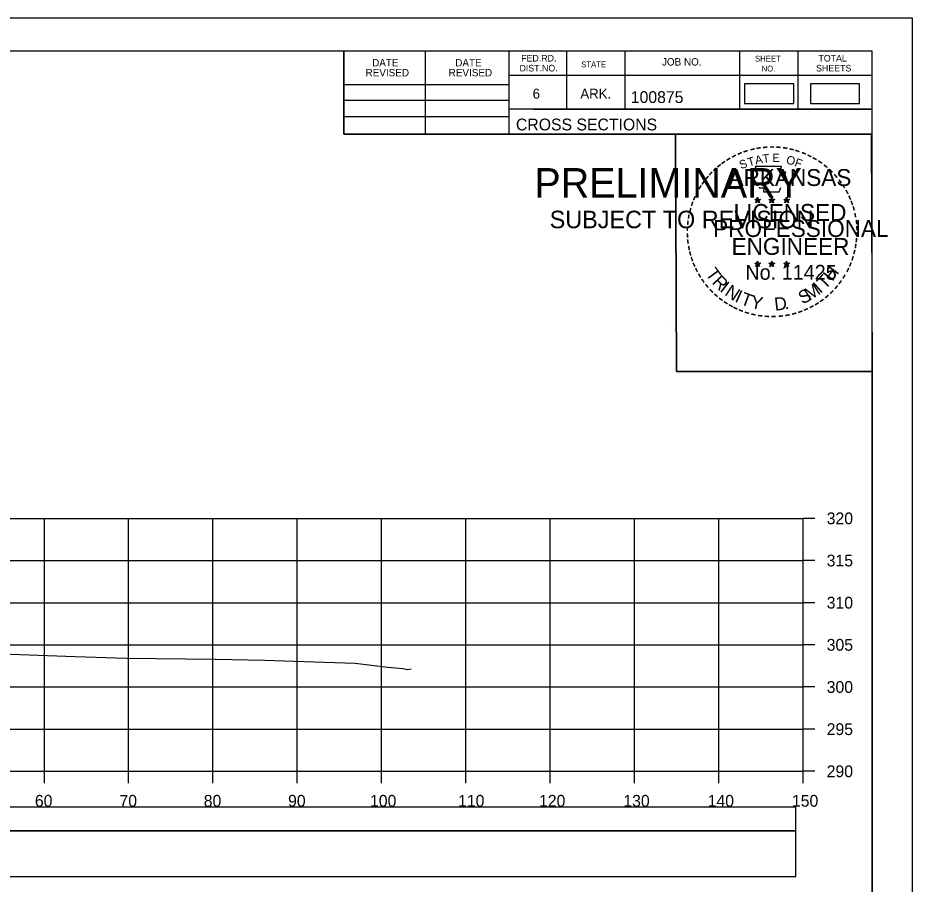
# Model space of a CAD drawing. Extents: x 1368122 to 1710785, y 373130 to 557566.
# Drawn here: x 1370079.1 to 1370185.2, y 374307.6 to 374410.4 of the extents above; entities that cross this region are included whole.
import ezdxf

# ---------------------------------------------------------------- set-up
doc = ezdxf.new("R2010")
doc.units = 0
for name, color, linetype in [('R_Axis', 7, 'Continuous'), ('R_Axis Annot', 7, 'Continuous'), ('R_Border', 7, 'Continuous'), ('R_Border PE', 7, 'Continuous'), ('R_Border Prem', 7, 'Continuous'), ('R_Drive', 7, 'Continuous'), ('R_Exist Surface', 7, 'Continuous'), ('R_Grid', 7, 'Continuous'), ('R_No Plot', 7, 'Continuous')]:
    doc.layers.add(name, color=color, linetype=linetype)

msp = doc.modelspace()

# ---------------------------------------------------------------- linework, layer by layer
for points in [[(1369873.09, 374313.94), (1370171.39, 374313.94), (1370171.39, 374316.75), (1369873.09, 374316.75)], [(1369873.09, 374308.52), (1370171.39, 374308.52), (1370171.39, 374313.94), (1369873.09, 374313.94)]]:
    msp.add_lwpolyline(points, close=True)
at = {"layer": 'R_Axis'}
for p, q in [((1370172.24, 374321), (1370172.24, 374351)), ((1370173.64, 374351), (1370172.24, 374351)), ((1370173.64, 374346), (1370172.24, 374346)), ((1370173.64, 374341), (1370172.24, 374341)), ((1370173.64, 374336), (1370172.24, 374336)), ((1370173.64, 374331), (1370172.24, 374331)), ((1370173.64, 374326), (1370172.24, 374326)), ((1369872.24, 374321), (1370172.24, 374321)), ((1370082.24, 374319.6), (1370082.24, 374321)), ((1370092.24, 374319.6), (1370092.24, 374321)), ((1370102.24, 374319.6), (1370102.24, 374321)), ((1370112.24, 374319.6), (1370112.24, 374321)), ((1370122.24, 374319.6), (1370122.24, 374321)), ((1370132.24, 374319.6), (1370132.24, 374321)), ((1370142.24, 374319.6), (1370142.24, 374321)), ((1370152.24, 374319.6), (1370152.24, 374321)), ((1370162.24, 374319.6), (1370162.24, 374321)), ((1370172.24, 374319.6), (1370172.24, 374321)), ((1370173.64, 374321), (1370172.24, 374321))]:
    msp.add_line(p, q, dxfattribs=at)
at = {"layer": 'R_Border'}
for p, q in [((1369864.24, 374406.46), (1370180.42, 374406.46)), ((1370117.78, 374396.58), (1370117.78, 374406.46)), ((1370127.46, 374396.58), (1370127.46, 374406.46)), ((1370137.32, 374406.46), (1370137.32, 374396.58)), ((1370144.16, 374406.46), (1370144.16, 374399.52)), ((1370151.1, 374406.46), (1370151.1, 374399.52)), ((1370164.68, 374406.46), (1370164.68, 374399.52)), ((1370171.62, 374406.46), (1370171.62, 374399.52)), ((1370180.42, 374201), (1370180.42, 374406.46)), ((1370180.42, 374403.52), (1370137.32, 374403.52)), ((1370180.42, 374403.54), (1370180.42, 374403.54)), ((1370117.78, 374402.44), (1370137.32, 374402.44)), ((1370117.78, 374400.58), (1370137.32, 374400.58)), ((1370180.42, 374399.52), (1370137.32, 374399.52)), ((1370140.28, 374399.52), (1370180.42, 374399.52)), ((1370117.78, 374398.64), (1370137.32, 374398.64)), ((1370180.42, 374396.58), (1370117.78, 374396.58))]:
    msp.add_line(p, q, dxfattribs=at)
at = {"layer": 'R_Border PE'}
for p, q in [((1370166.51, 374388.83), (1370166.85, 374388.72)), ((1370166.51, 374388.83), (1370166.76, 374388.79)), ((1370166.51, 374388.83), (1370166.74, 374388.71)), ((1370166.64, 374388.43), (1370166.85, 374388.72)), ((1370166.64, 374388.43), (1370166.76, 374388.67)), ((1370166.64, 374388.43), (1370166.85, 374388.64)), ((1370166.85, 374389.09), (1370166.81, 374388.84)), ((1370166.85, 374388.72), (1370166.85, 374389.09)), ((1370166.85, 374389.09), (1370166.9, 374388.84)), ((1370167.2, 374388.83), (1370166.85, 374388.72)), ((1370167.07, 374388.43), (1370166.85, 374388.72)), ((1370167.07, 374388.43), (1370166.85, 374388.64)), ((1370167.2, 374388.83), (1370166.92, 374388.79)), ((1370167.07, 374388.43), (1370166.93, 374388.72)), ((1370167.2, 374388.83), (1370167, 374388.73)), ((1370168.18, 374388.83), (1370168.52, 374388.72)), ((1370168.18, 374388.83), (1370168.43, 374388.79)), ((1370168.18, 374388.83), (1370168.41, 374388.71)), ((1370168.31, 374388.43), (1370168.52, 374388.72)), ((1370168.31, 374388.43), (1370168.43, 374388.67)), ((1370168.31, 374388.43), (1370168.52, 374388.64)), ((1370168.52, 374389.09), (1370168.48, 374388.84)), ((1370168.52, 374388.72), (1370168.52, 374389.09)), ((1370168.52, 374389.09), (1370168.57, 374388.84)), ((1370168.87, 374388.83), (1370168.52, 374388.72)), ((1370168.74, 374388.43), (1370168.52, 374388.72)), ((1370168.74, 374388.43), (1370168.52, 374388.64)), ((1370168.87, 374388.83), (1370168.59, 374388.79)), ((1370168.74, 374388.43), (1370168.6, 374388.72)), ((1370168.87, 374388.83), (1370168.67, 374388.73)), ((1370169.94, 374388.82), (1370170.29, 374388.71)), ((1370169.94, 374388.82), (1370170.19, 374388.78)), ((1370169.94, 374388.82), (1370170.18, 374388.7)), ((1370170.07, 374388.41), (1370170.29, 374388.71)), ((1370170.07, 374388.41), (1370170.2, 374388.66)), ((1370170.07, 374388.41), (1370170.29, 374388.63)), ((1370170.29, 374389.08), (1370170.25, 374388.82)), ((1370170.29, 374388.71), (1370170.29, 374389.08)), ((1370170.29, 374389.08), (1370170.34, 374388.83)), ((1370170.64, 374388.82), (1370170.29, 374388.71)), ((1370170.5, 374388.41), (1370170.29, 374388.71)), ((1370170.5, 374388.41), (1370170.29, 374388.63)), ((1370170.64, 374388.82), (1370170.35, 374388.77)), ((1370170.5, 374388.41), (1370170.36, 374388.71)), ((1370170.64, 374388.82), (1370170.43, 374388.72)), ((1370166.5, 374381.26), (1370166.85, 374381.15)), ((1370166.5, 374381.26), (1370166.75, 374381.22)), ((1370166.5, 374381.26), (1370166.74, 374381.14)), ((1370166.63, 374380.85), (1370166.85, 374381.15)), ((1370166.63, 374380.85), (1370166.76, 374381.1)), ((1370166.63, 374380.85), (1370166.85, 374381.07)), ((1370166.85, 374381.52), (1370166.81, 374381.26)), ((1370166.85, 374381.15), (1370166.85, 374381.52)), ((1370166.85, 374381.52), (1370166.9, 374381.27)), ((1370167.2, 374381.26), (1370166.85, 374381.15)), ((1370167.06, 374380.85), (1370166.85, 374381.15)), ((1370167.06, 374380.85), (1370166.85, 374381.07)), ((1370167.2, 374381.26), (1370166.91, 374381.21)), ((1370167.06, 374380.85), (1370166.93, 374381.14)), ((1370167.2, 374381.26), (1370166.99, 374381.16)), ((1370168.17, 374381.26), (1370168.52, 374381.15)), ((1370168.17, 374381.26), (1370168.42, 374381.22)), ((1370168.17, 374381.26), (1370168.41, 374381.14)), ((1370168.3, 374380.85), (1370168.52, 374381.15)), ((1370168.3, 374380.85), (1370168.43, 374381.1)), ((1370168.3, 374380.85), (1370168.52, 374381.07)), ((1370168.52, 374381.52), (1370168.48, 374381.26)), ((1370168.52, 374381.15), (1370168.52, 374381.52)), ((1370168.52, 374381.52), (1370168.57, 374381.27)), ((1370168.87, 374381.26), (1370168.52, 374381.15)), ((1370168.73, 374380.85), (1370168.52, 374381.15)), ((1370168.73, 374380.85), (1370168.52, 374381.07)), ((1370168.87, 374381.26), (1370168.58, 374381.21)), ((1370168.73, 374380.85), (1370168.6, 374381.14)), ((1370168.87, 374381.26), (1370168.66, 374381.16)), ((1370169.94, 374381.25), (1370170.29, 374381.14)), ((1370169.94, 374381.25), (1370170.19, 374381.21)), ((1370169.94, 374381.25), (1370170.17, 374381.13)), ((1370170.07, 374380.84), (1370170.29, 374381.14)), ((1370170.07, 374380.84), (1370170.2, 374381.09)), ((1370170.07, 374380.84), (1370170.28, 374381.06)), ((1370170.29, 374381.51), (1370170.25, 374381.25)), ((1370170.5, 374380.84), (1370170.28, 374381.06)), ((1370170.29, 374381.14), (1370170.29, 374381.51)), ((1370170.29, 374381.51), (1370170.34, 374381.26)), ((1370170.63, 374381.25), (1370170.29, 374381.14)), ((1370170.5, 374380.84), (1370170.29, 374381.14)), ((1370170.63, 374381.25), (1370170.35, 374381.2)), ((1370170.5, 374380.84), (1370170.36, 374381.13)), ((1370170.63, 374381.25), (1370170.43, 374381.15))]:
    msp.add_line(p, q, dxfattribs=at)
for points in [[(1370166.55, 374392.71), (1370166.82, 374391.89)], [(1370170.06, 374391.79), (1370170.2, 374392.07), (1370169.51, 374392.05), (1370169.66, 374392.71), (1370166.55, 374392.71)], [(1370167.04, 374390.29), (1370167.04, 374390.2), (1370167.6, 374390.18), (1370167.55, 374389.71), (1370169.42, 374389.71), (1370169.62, 374390.25)], [(1370166.85, 374389.09), (1370167.07, 374388.43), (1370166.51, 374388.83), (1370167.2, 374388.83), (1370166.64, 374388.43), (1370166.85, 374389.09)], [(1370168.52, 374389.09), (1370168.74, 374388.43), (1370168.18, 374388.83), (1370168.87, 374388.83), (1370168.31, 374388.43), (1370168.52, 374389.09)], [(1370170.29, 374389.08), (1370170.5, 374388.41), (1370169.94, 374388.82), (1370170.64, 374388.82), (1370170.07, 374388.41), (1370170.29, 374389.08)], [(1370166.85, 374381.52), (1370167.06, 374380.85), (1370166.5, 374381.26), (1370167.2, 374381.26), (1370166.63, 374380.85), (1370166.85, 374381.52)], [(1370168.52, 374381.52), (1370168.73, 374380.85), (1370168.17, 374381.26), (1370168.87, 374381.26), (1370168.3, 374380.85), (1370168.52, 374381.52)], [(1370170.29, 374381.51), (1370170.5, 374380.84), (1370169.94, 374381.25), (1370170.63, 374381.25), (1370170.07, 374380.84), (1370170.29, 374381.51)]]:
    msp.add_lwpolyline(points, dxfattribs=at)
for centre, radius in [((1370166.85, 374388.72), 0.172), ((1370166.85, 374388.72), 0.145), ((1370166.85, 374388.72), 0.116), ((1370166.85, 374388.72), 0.0991), ((1370166.85, 374388.72), 0.0747), ((1370166.85, 374388.72), 0.0495), ((1370166.85, 374388.72), 0.0296), ((1370168.52, 374388.72), 0.172), ((1370168.52, 374388.72), 0.145), ((1370168.52, 374388.72), 0.116), ((1370168.52, 374388.72), 0.0991), ((1370168.52, 374388.72), 0.0747), ((1370168.52, 374388.72), 0.0495), ((1370168.52, 374388.72), 0.0296), ((1370170.29, 374388.71), 0.172), ((1370170.29, 374388.71), 0.145), ((1370170.29, 374388.71), 0.116), ((1370170.29, 374388.71), 0.0991), ((1370170.29, 374388.71), 0.0747), ((1370170.29, 374388.71), 0.0495), ((1370170.29, 374388.71), 0.0296), ((1370166.85, 374381.15), 0.172), ((1370166.85, 374381.15), 0.145), ((1370166.85, 374381.15), 0.116), ((1370166.85, 374381.15), 0.0991), ((1370166.85, 374381.15), 0.0747), ((1370166.85, 374381.15), 0.0495), ((1370166.85, 374381.15), 0.0296), ((1370168.52, 374381.15), 0.172), ((1370168.52, 374381.15), 0.145), ((1370168.52, 374381.15), 0.116), ((1370168.52, 374381.15), 0.0991), ((1370168.52, 374381.15), 0.0747), ((1370168.52, 374381.15), 0.0495), ((1370168.52, 374381.15), 0.0296), ((1370170.29, 374381.14), 0.172), ((1370170.29, 374381.14), 0.145), ((1370170.29, 374381.14), 0.116), ((1370170.29, 374381.14), 0.0991), ((1370170.29, 374381.14), 0.0747), ((1370170.29, 374381.14), 0.0495), ((1370170.29, 374381.14), 0.0296)]:
    msp.add_circle(centre, radius, dxfattribs=at)
at = {"layer": 'R_Drive'}
for points in [[(1370165.29, 374400.21), (1370171.13, 374400.21), (1370171.13, 374402.52), (1370165.29, 374402.52)], [(1370173.1, 374400.21), (1370178.94, 374400.21), (1370178.94, 374402.52), (1370173.1, 374402.52)]]:
    msp.add_lwpolyline(points, close=True, dxfattribs=at)
at = {"layer": 'R_Exist Surface'}
msp.add_lwpolyline([(1370077.14, 374334.95), (1370085.9, 374334.61), (1370091.97, 374334.43), (1370102.49, 374334.3), (1370108.39, 374334.18), (1370113.07, 374334.03), (1370119.1, 374333.83), (1370123, 374333.37), (1370124.77, 374333.21), (1370125.33, 374333.08), (1370125.75, 374333.16)], dxfattribs=at)
at = {"layer": 'R_Grid'}
for p, q in [((1369872.24, 374351), (1370172.24, 374351)), ((1370082.24, 374321), (1370082.24, 374351)), ((1370092.24, 374321), (1370092.24, 374351)), ((1370102.24, 374321), (1370102.24, 374351)), ((1370112.24, 374321), (1370112.24, 374351)), ((1370122.24, 374321), (1370122.24, 374351)), ((1370132.24, 374321), (1370132.24, 374351)), ((1370142.24, 374321), (1370142.24, 374351)), ((1370152.24, 374321), (1370152.24, 374351)), ((1370162.24, 374321), (1370162.24, 374351)), ((1370172.24, 374321), (1370172.24, 374351)), ((1369872.24, 374346), (1370172.24, 374346)), ((1369872.24, 374341), (1370172.24, 374341)), ((1369872.24, 374336), (1370172.24, 374336)), ((1369872.24, 374331), (1370172.24, 374331)), ((1369872.24, 374326), (1370172.24, 374326)), ((1369872.24, 374321), (1370172.24, 374321))]:
    msp.add_line(p, q, dxfattribs=at)
at = {"layer": 'R_No Plot'}
for p, q in [((1369851.84, 374410.35), (1370185.17, 374410.35)), ((1370156.45, 374374.12), (1370156.45, 374374.12))]:
    msp.add_line(p, q, dxfattribs=at)
for points in [[(1369851.83, 374410.35), (1370185.17, 374410.35), (1370185.17, 374197.02), (1369851.83, 374197.02)], [(1370098.16, 374406.46), (1370117.78, 374406.46), (1370117.78, 374396.58), (1370133.89, 374396.58), (1370157.09, 374396.58), (1370157.21, 374368.42), (1370180.42, 374368.42), (1370180.42, 374201), (1369864.24, 374201), (1369864.24, 374406.46)], [(1370157.09, 374396.58), (1370180.3, 374396.58), (1370180.42, 374368.42), (1370157.21, 374368.42)]]:
    msp.add_lwpolyline(points, close=True, dxfattribs=at)

# ---------------------------------------------------------------- texts
at = {"layer": 'R_Axis Annot'}
for s, p in [('320', (1370175.04, 374350.3)), ('315', (1370175.04, 374345.3)), ('310', (1370175.04, 374340.3)), ('305', (1370175.04, 374335.3)), ('300', (1370175.04, 374330.3)), ('295', (1370175.04, 374325.3)), ('290', (1370175.04, 374320.3)), ('60', (1370081.12, 374316.8)), ('70', (1370091.15, 374316.8)), ('80', (1370101.15, 374316.8)), ('90', (1370111.15, 374316.8)), ('100', (1370120.87, 374316.8)), ('110', (1370131.32, 374316.8)), ('120', (1370140.92, 374316.8)), ('130', (1370150.92, 374316.8)), ('140', (1370160.92, 374316.8)), ('150', (1370170.92, 374316.8))]:
    msp.add_text(s, height=1.4, dxfattribs=at).set_placement(p)
at = {"layer": 'R_Border'}
for s, height, p in [('DATE', 0.879, (1370121.12, 374404.6)), ('DATE', 0.879, (1370130.98, 374404.6)), ('FED.RD.', 0.782, (1370138.8, 374405.18)), ('STATE', 0.684, (1370145.92, 374404.5)), ('JOB NO.', 0.879, (1370155.5, 374404.7)), ('SHEET', 0.684, (1370166.54, 374405.18)), ('TOTAL', 0.782, (1370174.06, 374405.18)), ('REVISED', 0.879, (1370120.34, 374403.42)), ('REVISED', 0.879, (1370130.2, 374403.42)), ('DIST.NO.', 0.782, (1370138.6, 374404)), ('NO.', 0.684, (1370167.32, 374404)), ('SHEETS', 0.782, (1370173.78, 374404)), ('6', 1.17, (1370140.16, 374400.78)), ('ARK.', 1.172, (1370145.82, 374400.78)), ('100875', 1.4, (1370151.8, 374400.26)), ('CROSS SECTIONS', 1.4, (1370138.18, 374397.01))]:
    msp.add_text(s, height=height, rotation=360, dxfattribs=at).set_placement(p)
at = {"layer": 'R_Border PE'}
for s, height, rotation, p in [('-', 1.6, 24.3072, (1370164.66, 374393.57)), ('-', 1.6, 19.1761, (1370165.29, 374393.84)), ('-', 1.6, 13.6301, (1370166.04, 374394.08)), ('-', 1.6, 10.2193, (1370166.72, 374394.24)), ('-', 1.6, 5.8968, (1370167.45, 374394.35)), ('-', 1.6, 0.1862, (1370168.22, 374394.42)), ('-', 1.6, 357.743, (1370168.95, 374394.41)), ('-', 1.6, 352.1617, (1370169.69, 374394.36)), ('-', 1.6, 347.2049, (1370170.41, 374394.24)), ('-', 1.6, 342.3362, (1370171.04, 374394.09)), ('-', 1.6, 337.8551, (1370171.78, 374393.86)), ('-', 1.6, 36.2317, (1370162.85, 374392.49)), ('-', 1.6, 34.0636, (1370163.43, 374392.88)), ('-', 1.6, 28.7918, (1370164.03, 374393.25)), ('S', 1, 21.594, (1370164.9, 374392.39)), ('T', 1, 16.4036, (1370165.82, 374392.72)), ('A', 1, 11.2132, (1370166.64, 374392.97)), ('T', 1, 6.0228, (1370167.49, 374393.14)), ('E', 1, 0.8323, (1370168.6, 374393.25)), ('O', 1, 350.4515, (1370170.2, 374393.04)), ('F', 1, 340.0707, (1370171.15, 374392.81)), ('-', 1.6, 334.1211, (1370172.41, 374393.59)), ('-', 1.6, 329.6409, (1370172.99, 374393.31)), ('-', 1.6, 325.8627, (1370173.63, 374392.95)), ('-', 1.6, 42.9622, (1370161.94, 374391.69)), ('-', 1.6, 38.9507, (1370162.38, 374392.11)), ('ARKANSAS', 2, 360, (1370163.4, 374390.42)), ('-', 1.6, 320.5297, (1370174.24, 374392.52)), ('-', 1.6, 315.5786, (1370174.84, 374392.03)), ('-', 1.6, 50.6142, (1370161.09, 374390.73)), ('-', 1.6, 48.423, (1370161.5, 374391.22)), ('-', 1.6, 309.8797, (1370175.41, 374391.48)), ('-', 1.6, 58.0706, (1370160.35, 374389.64)), ('-', 1.6, 54.2325, (1370160.68, 374390.16)), ('-', 1.6, 306.6522, (1370175.94, 374390.88)), ('-', 1.4, 303.6753, (1370176.42, 374390.31)), ('-', 1.6, 67.7743, (1370159.78, 374388.41)), ('-', 1.6, 62.8713, (1370160.04, 374389.02)), ('-', 1.6, 299.6684, (1370176.74, 374389.71)), ('-', 1.6, 294.6628, (1370177.06, 374389.1)), ('-', 1.6, 72.3945, (1370159.56, 374387.78)), ('LICENSED', 2, 360, (1370164, 374386.28)), ('DWB', 0.01, 360, (1370166.84, 374388.72)), ('DWB', 0.01, 360, (1370168.51, 374388.72)), ('DWB', 0.01, 360, (1370170.28, 374388.71)), ('-', 1.6, 290.5728, (1370177.32, 374388.52)), ('-', 1.6, 81.2013, (1370159.23, 374386.35)), ('-', 1.6, 75.461, (1370159.37, 374387.07)), ('-', 1.6, 285.1233, (1370177.56, 374387.94)), ('-', 1.6, 280.5493, (1370177.76, 374387.2)), ('-', 1.6, 85.1863, (1370159.16, 374385.66)), ('PROFESSIONAL', 2, 360, (1370161.57, 374384.37)), ('-', 1.6, 276.5962, (1370177.92, 374386.43)), ('-', 1.6, 89.0622, (1370159.13, 374384.96)), ('-', 1.6, 274.3301, (1370177.98, 374385.71)), ('-', 1.6, 269.9407, (1370178.01, 374385.07)), ('-', 1.6, 94.1959, (1370159.17, 374384.24)), ('-', 1.6, 98.9479, (1370159.24, 374383.57)), ('ENGINEER', 2, 360, (1370163.76, 374382.25)), ('-', 1.6, 263.5172, (1370177.99, 374384.41)), ('-', 1.6, 101.7149, (1370159.38, 374382.84)), ('-', 1.6, 255.7626, (1370177.81, 374383.08)), ('-', 1.6, 260.9953, (1370177.92, 374383.75)), ('-', 1.6, 105.4578, (1370159.54, 374382.24)), ('-', 1.6, 109.0874, (1370159.75, 374381.61)), ('-', 1.6, 252.8681, (1370177.63, 374382.36)), ('-', 1.6, 114.0643, (1370160.01, 374381.01)), ('-', 1.6, 115.7289, (1370160.31, 374380.4)), ('T', 1.54, 306.0406, (1370160.61, 374379.99)), ('No. 11425', 1.757, 360, (1370165.39, 374379.3)), ('DWB', 0.01, 360, (1370166.84, 374381.15)), ('DWB', 0.01, 360, (1370168.51, 374381.15)), ('DWB', 0.01, 360, (1370170.27, 374381.14)), ('H', 1.54, 54.6088, (1370175.73, 374379.02)), ('-', 1.6, 244.6197, (1370177.15, 374381.05)), ('-', 1.6, 247.8887, (1370177.41, 374381.68)), ('-', 1.6, 120.4471, (1370160.67, 374379.81)), ('R', 1.54, 314.005, (1370161.37, 374378.94)), ('T', 1.54, 46.6444, (1370174.84, 374378.08)), ('-', 1.6, 239.0712, (1370176.75, 374380.3)), ('-', 1.6, 125.8934, (1370161.07, 374379.25)), ('-', 1.6, 130.7181, (1370161.53, 374378.7)), ('I', 1.54, 321.9694, (1370162.27, 374378.01)), ('N', 1.54, 326.5002, (1370162.84, 374377.54)), ('M', 1.54, 32.6563, (1370172.99, 374376.76)), ('I', 1.54, 42.1136, (1370174.28, 374377.6)), ('-', 1.6, 231.2538, (1370175.92, 374379.08)), ('-', 1.6, 233.8452, (1370176.35, 374379.65)), ('-', 1.6, 134.2238, (1370162.05, 374378.15)), ('-', 1.6, 138.9338, (1370162.58, 374377.69)), ('I', 1.54, 335.3603, (1370164.05, 374376.75)), ('T', 1.54, 339.8912, (1370164.71, 374376.42)), ('Y', 1.54, 347.8556, (1370165.93, 374375.98)), ('S', 1.54, 26.9312, (1370172.16, 374376.35)), ('-', 1.6, 221.0851, (1370174.92, 374378.01)), ('-', 1.6, 225.7653, (1370175.44, 374378.52)), ('-', 1.6, 144.6463, (1370163.13, 374377.28)), ('-', 1.6, 148.0898, (1370163.69, 374376.91)), ('-', 1.6, 151.5704, (1370164.27, 374376.59)), ('D', 1.54, 6.3969, (1370168.91, 374375.62)), ('-', 1.6, 212.2491, (1370173.84, 374377.15)), ('-', 1.6, 215.7363, (1370174.37, 374377.54)), ('-', 1.6, 154.6002, (1370164.79, 374376.34)), ('-', 1.6, 158.5612, (1370165.42, 374376.09)), ('-', 1.6, 162.7983, (1370166.1, 374375.87)), ('-', 1.6, 167.5555, (1370166.82, 374375.71)), ('.', 1.54, 13.7642, (1370170.1, 374375.75)), ('-', 1.6, 195.4743, (1370171.36, 374375.97)), ('-', 1.6, 200.7184, (1370172.03, 374376.21)), ('-', 1.6, 204.2516, (1370172.65, 374376.49)), ('-', 1.6, 207.3568, (1370173.28, 374376.81)), ('-', 1.6, 173.1155, (1370167.59, 374375.6)), ('-', 1.6, 176.5183, (1370168.34, 374375.55)), ('-', 1.6, 181.5918, (1370169.08, 374375.56)), ('-', 1.6, 185.8167, (1370169.89, 374375.64)), ('-', 1.6, 191.2858, (1370170.63, 374375.77))]:
    msp.add_text(s, height=height, rotation=rotation, dxfattribs=at).set_placement(p)
at = {"layer": 'R_Border Prem'}
for s, height, p in [('PRELIMINARY', 3.5, (1370140.37, 374389.04)), ('DWB', 0.01, (1370141.12, 374390.89)), ('SUBJECT TO REVISION', 2.0751, (1370142.18, 374385.41))]:
    msp.add_text(s, height=height, rotation=360, dxfattribs=at).set_placement(p)

doc.saveas('drawing.dxf')
